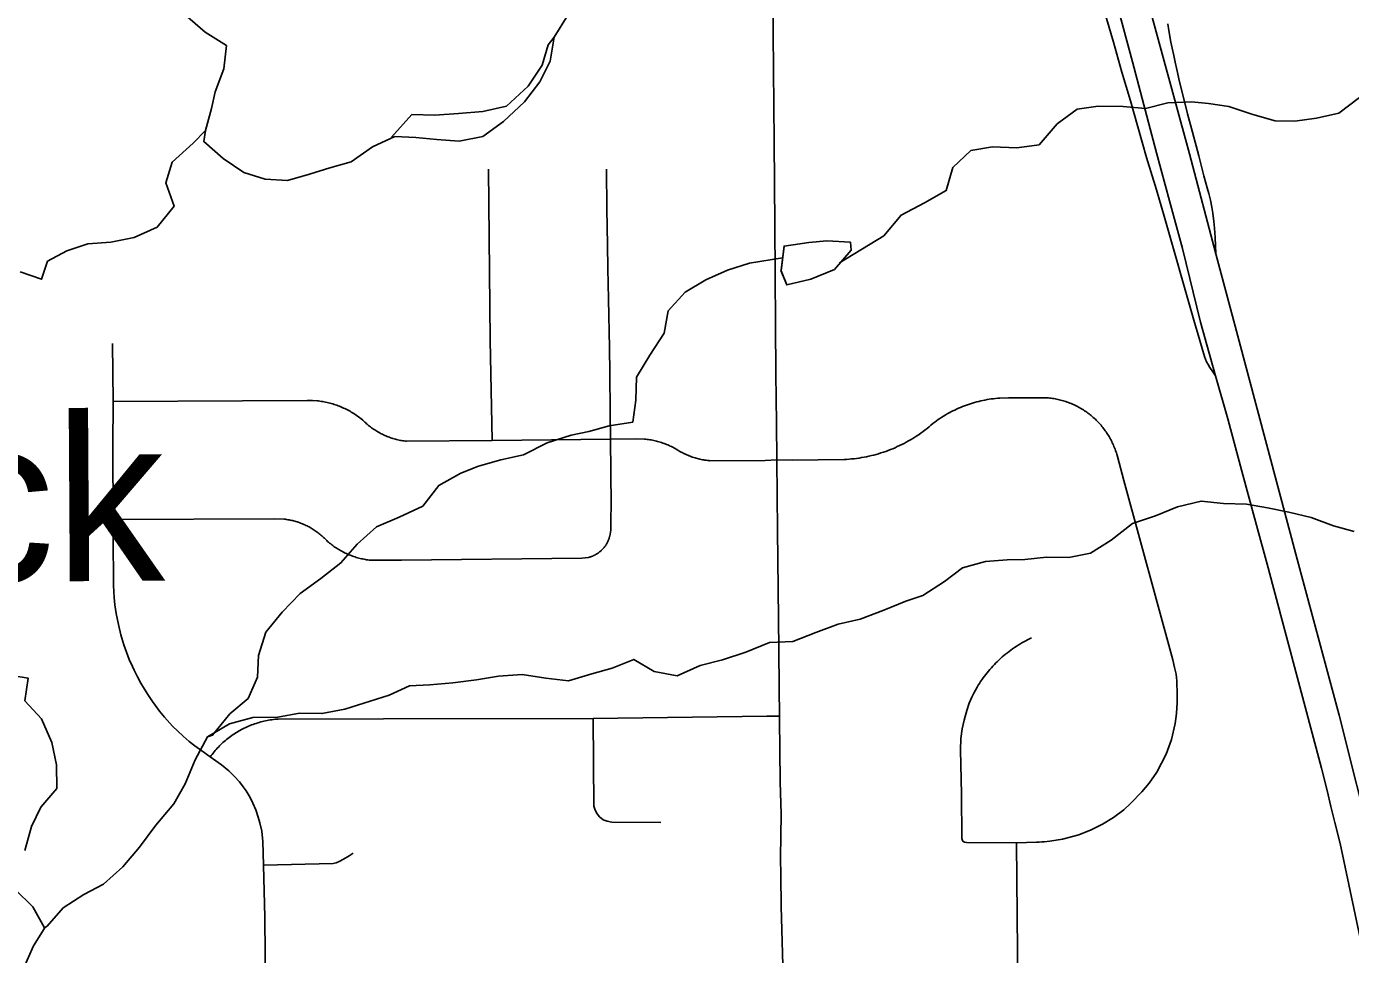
# Model space of a CAD drawing. Extents: x 0 to 34, y 0 to 22.
# Drawn here: x 6.0747 to 6.4559, y 18.775 to 19.0422 of the extents above; entities that cross this region are included whole.
import ezdxf

# ---------------------------------------------------------------- set-up
doc = ezdxf.new("R2010")
doc.units = 0
for name, color, linetype in [('GM_X_City_Street', 7, 'Continuous'), ('GM_X_Interchange_Ramps', 7, 'Continuous'), ('GM_X_Interstate_Route', 7, 'Continuous'), ('GM_X_Minor_Lake', 7, 'Continuous'), ('GM_X_Minor_Lake_Text', 7, 'Continuous'), ('GM_X_Minor_River', 7, 'Continuous'), ('GM_X_Township_Road', 7, 'Continuous')]:
    doc.layers.add(name, color=color, linetype=linetype)

msp = doc.modelspace()

# ---------------------------------------------------------------- linework, layer by layer
at = {"layer": 'GM_X_City_Street'}
for points in [[(6.20878, 18.92299), (6.20824, 18.95193), (6.20778, 19.00108)], [(6.24304, 18.90436), (6.24283, 18.92336), (6.2428, 18.93114), (6.24269, 18.94254), (6.24256, 18.94966), (6.24231, 18.9637), (6.24211, 18.97255), (6.24204, 18.97933), (6.24183, 18.98962), (6.24173, 19.00116)], [(6.14354, 18.76448), (6.14329, 18.78583), (6.14292, 18.80073), (6.14278, 18.80755), (6.14248, 18.81058), (6.14192, 18.81298), (6.14143, 18.81455), (6.14078, 18.81667), (6.13985, 18.81863), (6.13908, 18.82021), (6.13799, 18.82212), (6.13714, 18.82333), (6.136, 18.82475), (6.13451, 18.82635), (6.13293, 18.8279), (6.13087, 18.82962), (6.12764, 18.83199), (6.12516, 18.83364), (6.12314, 18.83512), (6.12157, 18.83634), (6.11985, 18.83785), (6.11833, 18.83929), (6.11679, 18.84078), (6.1152, 18.84253), (6.11444, 18.84338), (6.11304, 18.84508), (6.11172, 18.84685), (6.11097, 18.84792), (6.10989, 18.84959), (6.10872, 18.85142), (6.10767, 18.85316), (6.10667, 18.85494), (6.10618, 18.85594), (6.10573, 18.85689), (6.10521, 18.85796), (6.10431, 18.85995), (6.10354, 18.86204), (6.10279, 18.86423), (6.10191, 18.86706), (6.10122, 18.87006), (6.10052, 18.87325), (6.10016, 18.87573), (6.09992, 18.87777), (6.09972, 18.88126), (6.09967, 18.89551), (6.09969, 18.90031), (6.09962, 18.92125), (6.09969, 18.93422), (6.09951, 18.95097)], [(6.09969, 18.93422), (6.15548, 18.93454), (6.1571, 18.9345), (6.15836, 18.93443), (6.15878, 18.93439), (6.15919, 18.93433), (6.15961, 18.93428), (6.16002, 18.93421), (6.16043, 18.93414), (6.16085, 18.93405), (6.16125, 18.93397), (6.16166, 18.93387), (6.16207, 18.93377), (6.16247, 18.93366), (6.16288, 18.93354), (6.16328, 18.93342), (6.16368, 18.93329), (6.16407, 18.93315), (6.16447, 18.93301), (6.16486, 18.93286), (6.16525, 18.9327), (6.16563, 18.93254), (6.16601, 18.93236), (6.16639, 18.93219), (6.16677, 18.932), (6.16714, 18.93181), (6.16751, 18.93162), (6.16788, 18.93141), (6.16824, 18.9312), (6.1686, 18.93098), (6.16896, 18.93076), (6.16931, 18.93053), (6.16965, 18.9303), (6.17, 18.93006), (6.17034, 18.92981), (6.17067, 18.92956), (6.171, 18.9293), (6.17158, 18.92882), (6.17184, 18.92856), (6.1721, 18.92831), (6.17237, 18.92806), (6.17264, 18.92782), (6.17292, 18.92759), (6.1732, 18.92735), (6.17348, 18.92713), (6.17377, 18.9269), (6.17407, 18.92669), (6.17436, 18.92647), (6.17466, 18.92627), (6.17496, 18.92606), (6.17527, 18.92587), (6.17558, 18.92568), (6.1759, 18.92549), (6.17621, 18.92531), (6.17653, 18.92513), (6.17686, 18.92497), (6.17718, 18.9248), (6.17751, 18.92464), (6.17784, 18.92449), (6.17818, 18.92435), (6.17852, 18.92421), (6.17885, 18.92407), (6.1792, 18.92394), (6.17954, 18.92382), (6.17989, 18.92371), (6.18023, 18.92359), (6.18058, 18.92349), (6.18093, 18.92339), (6.18129, 18.9233), (6.18164, 18.92321), (6.182, 18.92313), (6.18235, 18.92306), (6.18271, 18.92299), (6.18307, 18.92293), (6.18343, 18.92288), (6.18379, 18.92283), (6.18416, 18.92279), (6.20878, 18.92299), (6.24283, 18.92336), (6.24995, 18.92348), (6.25262, 18.92341), (6.25301, 18.92337), (6.25339, 18.92333), (6.25378, 18.92328), (6.25416, 18.92322), (6.25454, 18.92316), (6.25492, 18.92309), (6.2553, 18.92301), (6.25568, 18.92293), (6.25606, 18.92284), (6.25643, 18.92274), (6.25681, 18.92264), (6.25718, 18.92253), (6.25755, 18.92241), (6.25792, 18.92229), (6.25828, 18.92216), (6.25864, 18.92202), (6.259, 18.92188), (6.25936, 18.92174), (6.25972, 18.92158), (6.26007, 18.92142), (6.26042, 18.92125), (6.26077, 18.92108), (6.26111, 18.9209), (6.26145, 18.92072), (6.26179, 18.92053), (6.26222, 18.92025), (6.26253, 18.92006), (6.26285, 18.91988), (6.26317, 18.9197), (6.26349, 18.91953), (6.26381, 18.91936), (6.26414, 18.9192), (6.26447, 18.91904), (6.26481, 18.91889), (6.26514, 18.91875), (6.26548, 18.91861), (6.26582, 18.91848), (6.26616, 18.91835), (6.2665, 18.91823), (6.26685, 18.91812), (6.2672, 18.91801), (6.26755, 18.91791), (6.2679, 18.91781), (6.26826, 18.91772), (6.26861, 18.91763), (6.26897, 18.91756), (6.26933, 18.91749), (6.26969, 18.91742), (6.27005, 18.91736), (6.27041, 18.91731), (6.27077, 18.91727), (6.27113, 18.91722), (6.27149, 18.91719), (6.28735, 18.91723), (6.2907, 18.9174)], [(6.35975, 18.80722), (6.36554, 18.80736), (6.36627, 18.80739), (6.36701, 18.80744), (6.36774, 18.80751), (6.36937, 18.8077), (6.37301, 18.80827), (6.37771, 18.80945), (6.38122, 18.81093), (6.38455, 18.8126), (6.38765, 18.81449), (6.39062, 18.81668), (6.39261, 18.81849), (6.39581, 18.82185), (6.39792, 18.82432), (6.40015, 18.82753), (6.40283, 18.83269), (6.40435, 18.8369), (6.40546, 18.84157), (6.40585, 18.84438), (6.40602, 18.84762), (6.40605, 18.84978), (6.40592, 18.85378), (6.40568, 18.85577), (6.40526, 18.85763), (6.40475, 18.85983), (6.39064, 18.91152), (6.3888, 18.91839), (6.38862, 18.91904), (6.3885, 18.91942), (6.38838, 18.9198), (6.38825, 18.92017), (6.38811, 18.92055), (6.38797, 18.92092), (6.38782, 18.92129), (6.38767, 18.92166), (6.3875, 18.92202), (6.38734, 18.92238), (6.38716, 18.92274), (6.38698, 18.92309), (6.38679, 18.92344), (6.3866, 18.9238), (6.3864, 18.92414), (6.3862, 18.92448), (6.38598, 18.92482), (6.38577, 18.92515), (6.38555, 18.92548), (6.38532, 18.92581), (6.38508, 18.92613), (6.38484, 18.92645), (6.3846, 18.92677), (6.38435, 18.92708), (6.38409, 18.92738), (6.38383, 18.92768), (6.38356, 18.92798), (6.38329, 18.92827), (6.38302, 18.92856), (6.38273, 18.92884), (6.38245, 18.92911), (6.38216, 18.92939), (6.38186, 18.92965), (6.38156, 18.92992), (6.38126, 18.93017), (6.38095, 18.93042), (6.38063, 18.93067), (6.38031, 18.93091), (6.37999, 18.93114), (6.37967, 18.93137), (6.37934, 18.93159), (6.379, 18.93181), (6.37866, 18.93202), (6.37832, 18.93223), (6.37798, 18.93243), (6.37763, 18.93262), (6.37728, 18.93281), (6.37692, 18.93299), (6.37656, 18.93316), (6.3762, 18.93333), (6.37584, 18.93349), (6.37547, 18.93365), (6.3751, 18.9338), (6.37473, 18.93394), (6.37436, 18.93408), (6.37398, 18.93421), (6.3736, 18.93433), (6.37322, 18.93445), (6.37284, 18.93456), (6.37245, 18.93466), (6.37207, 18.93476), (6.37168, 18.93485), (6.37129, 18.93493), (6.3709, 18.93501), (6.37051, 18.93508), (6.37011, 18.93514), (6.36972, 18.93519), (6.36932, 18.93524), (6.36892, 18.93528), (6.36853, 18.93532), (6.3574, 18.93528), (6.35494, 18.93521), (6.35433, 18.93516), (6.35372, 18.9351), (6.35311, 18.93504), (6.3525, 18.93496), (6.35189, 18.93487), (6.35129, 18.93478), (6.35068, 18.93467), (6.35008, 18.93455), (6.34948, 18.93441), (6.34888, 18.93428), (6.34829, 18.93412), (6.3477, 18.93396), (6.34711, 18.93379), (6.34652, 18.93361), (6.34594, 18.93342), (6.34536, 18.93322), (6.34478, 18.933), (6.34421, 18.93278), (6.34364, 18.93255), (6.34308, 18.93231), (6.34252, 18.93205), (6.34197, 18.93179), (6.34142, 18.93152), (6.34087, 18.93124), (6.34033, 18.93095), (6.3398, 18.93065), (6.33926, 18.93034), (6.33874, 18.93002), (6.33822, 18.92969), (6.33771, 18.92936), (6.3372, 18.92901), (6.3367, 18.92866), (6.3362, 18.92829), (6.33566, 18.92788), (6.33512, 18.92741), (6.33457, 18.92695), (6.33401, 18.92649), (6.33344, 18.92605), (6.33287, 18.92562), (6.33229, 18.92519), (6.3317, 18.92478), (6.3311, 18.92438), (6.33049, 18.92398), (6.32988, 18.9236), (6.32927, 18.92323), (6.32864, 18.92287), (6.32801, 18.92252), (6.32738, 18.92218), (6.32674, 18.92185), (6.32609, 18.92154), (6.32544, 18.92124), (6.32478, 18.92094), (6.32412, 18.92066), (6.32345, 18.92039), (6.32278, 18.92013), (6.3221, 18.91988), (6.32142, 18.91965), (6.32073, 18.91943), (6.32004, 18.91922), (6.31936, 18.91902), (6.31866, 18.91883), (6.31796, 18.91866), (6.31726, 18.9185), (6.31655, 18.91835), (6.31585, 18.91821), (6.31514, 18.91808), (6.31443, 18.91797), (6.31371, 18.91787), (6.313, 18.91778), (6.31228, 18.91771), (6.31157, 18.91764), (6.31085, 18.91759), (6.31013, 18.91755), (6.29514, 18.91731), (6.2907, 18.9174)], [(6.09969, 18.90031), (6.14599, 18.90047), (6.14895, 18.90036), (6.14929, 18.90032), (6.14962, 18.90027), (6.14996, 18.90022), (6.1503, 18.90016), (6.15063, 18.90009), (6.15097, 18.90002), (6.1513, 18.89995), (6.15163, 18.89986), (6.15197, 18.89978), (6.15229, 18.89968), (6.15262, 18.89958), (6.15295, 18.89948), (6.15327, 18.89937), (6.15359, 18.89925), (6.15391, 18.89913), (6.15423, 18.899), (6.15454, 18.89887), (6.15486, 18.89873), (6.15517, 18.89858), (6.15548, 18.89843), (6.15578, 18.89828), (6.15608, 18.89812), (6.15638, 18.89795), (6.15668, 18.89778), (6.15697, 18.8976), (6.15726, 18.89742), (6.15755, 18.89724), (6.15783, 18.89705), (6.15811, 18.89685), (6.15839, 18.89665), (6.15866, 18.89644), (6.15893, 18.89623), (6.1592, 18.89602), (6.15946, 18.8958), (6.15972, 18.89558), (6.15997, 18.89535), (6.16022, 18.89511), (6.16047, 18.89488), (6.16086, 18.89449), (6.16114, 18.89423), (6.16142, 18.89397), (6.16171, 18.89372), (6.162, 18.89348), (6.1623, 18.89324), (6.1626, 18.893), (6.1629, 18.89277), (6.16321, 18.89254), (6.16352, 18.89233), (6.16384, 18.89211), (6.16416, 18.8919), (6.16448, 18.8917), (6.1648, 18.8915), (6.16513, 18.89131), (6.16547, 18.89113), (6.1658, 18.89095), (6.16614, 18.89077), (6.16648, 18.89061), (6.16683, 18.89044), (6.16718, 18.89029), (6.16753, 18.89014), (6.16788, 18.88999), (6.16823, 18.88986), (6.16859, 18.88973), (6.16895, 18.8896), (6.16932, 18.88948), (6.16968, 18.88937), (6.17005, 18.88926), (6.17041, 18.88916), (6.17078, 18.88907), (6.17116, 18.88898), (6.17153, 18.8889), (6.1719, 18.88883), (6.17228, 18.88876), (6.17265, 18.8887), (6.17303, 18.88865), (6.17341, 18.8886), (6.17379, 18.88856), (6.17417, 18.88853), (6.18271, 18.88857), (6.23458, 18.88912), (6.2365, 18.88935), (6.23664, 18.88939), (6.23678, 18.88942), (6.23692, 18.88946), (6.23706, 18.88951), (6.23719, 18.88955), (6.23733, 18.8896), (6.23747, 18.88965), (6.2376, 18.8897), (6.23774, 18.88975), (6.23787, 18.88981), (6.238, 18.88987), (6.23814, 18.88993), (6.23826, 18.88999), (6.23839, 18.89006), (6.23852, 18.89013), (6.23865, 18.8902), (6.23877, 18.89027), (6.2389, 18.89034), (6.23902, 18.89042), (6.23914, 18.8905), (6.23926, 18.89058), (6.23938, 18.89066), (6.2395, 18.89075), (6.23961, 18.89084), (6.23973, 18.89093), (6.23984, 18.89102), (6.23995, 18.89111), (6.24006, 18.8912), (6.24017, 18.8913), (6.24027, 18.8914), (6.24038, 18.8915), (6.24048, 18.8916), (6.24058, 18.89171), (6.24068, 18.89181), (6.24078, 18.89192), (6.24087, 18.89203), (6.24097, 18.89214), (6.24103, 18.89221), (6.24115, 18.89236), (6.24123, 18.89248), (6.24132, 18.8926), (6.2414, 18.89271), (6.24148, 18.89284), (6.24156, 18.89296), (6.24164, 18.89308), (6.24171, 18.89321), (6.24178, 18.89333), (6.24185, 18.89346), (6.24192, 18.89358), (6.24199, 18.89371), (6.24205, 18.89384), (6.24211, 18.89397), (6.24217, 18.89411), (6.24223, 18.89424), (6.24228, 18.89437), (6.24233, 18.89451), (6.24238, 18.89464), (6.24243, 18.89478), (6.24248, 18.89492), (6.24252, 18.89506), (6.24256, 18.8952), (6.2426, 18.89534), (6.24263, 18.89548), (6.24297, 18.89724), (6.243, 18.90037), (6.24304, 18.90436)], [(6.36018, 18.76554), (6.35975, 18.80722), (6.34533, 18.80733), (6.3448, 18.8074), (6.34462, 18.80745), (6.34424, 18.80776), (6.34418, 18.80785), (6.34403, 18.80843), (6.34387, 18.82125), (6.34363, 18.83385), (6.34373, 18.83726), (6.34411, 18.84005), (6.34466, 18.84253), (6.34542, 18.84532), (6.34615, 18.84735), (6.34693, 18.84913), (6.34748, 18.85027), (6.34839, 18.85203), (6.34872, 18.85257), (6.34906, 18.8531), (6.34941, 18.85363), (6.34977, 18.85415), (6.35013, 18.85466), (6.35051, 18.85517), (6.35089, 18.85567), (6.35128, 18.85617), (6.35169, 18.85665), (6.3521, 18.85713), (6.35251, 18.8576), (6.35294, 18.85807), (6.35337, 18.85853), (6.35381, 18.85898), (6.35426, 18.85942), (6.35472, 18.85986), (6.35518, 18.86029), (6.35566, 18.8607), (6.35614, 18.86111), (6.35662, 18.86152), (6.35712, 18.86191), (6.35762, 18.8623), (6.35812, 18.86267), (6.35864, 18.86304), (6.35916, 18.8634), (6.35968, 18.86374), (6.36021, 18.86409), (6.36075, 18.86441), (6.3613, 18.86473), (6.36184, 18.86505), (6.3624, 18.86535), (6.36296, 18.86564), (6.36352, 18.86592), (6.3641, 18.8662)], [(6.12764, 18.83199), (6.12785, 18.83229), (6.12813, 18.83266), (6.12842, 18.83302), (6.12871, 18.83338), (6.12901, 18.83373), (6.12932, 18.83408), (6.12963, 18.83442), (6.12995, 18.83476), (6.13028, 18.83509), (6.1306, 18.83542), (6.13094, 18.83574), (6.13128, 18.83605), (6.13163, 18.83636), (6.13198, 18.83666), (6.13234, 18.83695), (6.1327, 18.83724), (6.13307, 18.83752), (6.13344, 18.8378), (6.13382, 18.83807), (6.1342, 18.83834), (6.13459, 18.83859), (6.13498, 18.83884), (6.13537, 18.83908), (6.13577, 18.83932), (6.13618, 18.83955), (6.13658, 18.83977), (6.13699, 18.83999), (6.13741, 18.84019), (6.13782, 18.84039), (6.13825, 18.84058), (6.13867, 18.84077), (6.1391, 18.84095), (6.13953, 18.84112), (6.13997, 18.84128), (6.1404, 18.84144), (6.14084, 18.84159), (6.14129, 18.84173), (6.14173, 18.84186), (6.14218, 18.84198), (6.14263, 18.8421), (6.14308, 18.84221), (6.14353, 18.84231), (6.14398, 18.8424), (6.14444, 18.84249), (6.1449, 18.84256), (6.14536, 18.84263), (6.14582, 18.84269), (6.14628, 18.84275), (6.14674, 18.84279), (6.1472, 18.84283), (6.17755, 18.8429), (6.23787, 18.84297), (6.28785, 18.84365), (6.29149, 18.8437)], [(6.25737, 18.81306), (6.24324, 18.81316), (6.2419, 18.81338), (6.24079, 18.81379), (6.23971, 18.81466), (6.23901, 18.81549), (6.23845, 18.81657), (6.23806, 18.81777), (6.23787, 18.84297)], [(6.14292, 18.80073), (6.16297, 18.80123), (6.16385, 18.80141), (6.16478, 18.80178), (6.16603, 18.80247), (6.16758, 18.80341), (6.16879, 18.80426)]]:
    msp.add_lwpolyline(points, dxfattribs=at)
at = {"layer": 'GM_X_Interchange_Ramps'}
for points in [[(6.38368, 19.05143), (6.3877, 19.03769), (6.39006, 19.02907), (6.39256, 19.02076), (6.39473, 19.01335), (6.39716, 19.00453), (6.40003, 18.99521), (6.40227, 18.9876), (6.41076, 18.95764), (6.41255, 18.95183), (6.41383, 18.94722), (6.41412, 18.9464), (6.41442, 18.94567), (6.4149, 18.94486), (6.41543, 18.94405), (6.41631, 18.94278), (6.41708, 18.94166)], [(6.41718, 18.97672), (6.41699, 18.98142), (6.4168, 18.98416), (6.4166, 18.98604), (6.41629, 18.98846), (6.41601, 18.99015), (6.41561, 18.99222), (6.41509, 18.99411), (6.41465, 18.99572), (6.41368, 18.99923), (6.4122, 19.00493), (6.41039, 19.01174), (6.40894, 19.01701), (6.40798, 19.02094), (6.40669, 19.0263), (6.40587, 19.0298), (6.40541, 19.03194), (6.40501, 19.03387), (6.40458, 19.03592), (6.40422, 19.03771), (6.40363, 19.04101), (6.40328, 19.04301)]]:
    msp.add_lwpolyline(points, dxfattribs=at)
at = {"layer": 'GM_X_Interstate_Route'}
for points in [[(6.47181, 18.76618), (6.4627, 18.80382), (6.45269, 18.84395), (6.44056, 18.88888), (6.42346, 18.95302), (6.41718, 18.97672), (6.40954, 19.00552), (6.40116, 19.03645), (6.36828, 19.15676), (6.36696, 19.16188), (6.36696, 19.16189), (6.366, 19.16565), (6.35175, 19.22125), (6.34688, 19.2395), (6.33699, 19.2766), (6.33124, 19.29766)], [(6.46158, 18.7661), (6.45289, 18.80699), (6.45141, 18.81306), (6.45029, 18.81765), (6.4492, 18.82228), (6.44756, 18.8287), (6.44605, 18.83446), (6.43661, 18.86975), (6.4322, 18.88632), (6.4286, 18.89968), (6.42459, 18.91421), (6.42058, 18.92922), (6.41708, 18.94166), (6.41276, 18.95704), (6.4075, 18.97828), (6.40383, 18.99198), (6.4001, 19.00582), (6.39311, 19.03204), (6.38661, 19.05626)]]:
    msp.add_lwpolyline(points, dxfattribs=at)
at = {"layer": 'GM_X_Minor_Lake'}
for points in [[(6.31215, 18.9778), (6.31192, 18.98007), (6.3051, 18.98052), (6.3, 18.98005), (6.29283, 18.97898), (6.29198, 18.97188)], [(6.31215, 18.9778), (6.31192, 18.98007), (6.3051, 18.98052), (6.3, 18.98005), (6.29283, 18.97898), (6.29201, 18.97213)], [(6.29194, 18.97198), (6.2936, 18.9678), (6.30057, 18.96944), (6.30733, 18.97221), (6.31215, 18.9778)], [(6.29198, 18.97188), (6.2936, 18.9678), (6.30057, 18.96944), (6.30733, 18.97221), (6.31215, 18.9778)]]:
    msp.add_lwpolyline(points, dxfattribs=at)
at = {"layer": 'GM_X_Minor_River'}
for points in [[(6.12036, 19.04554), (6.12615, 19.04055), (6.13229, 19.03671), (6.1315, 19.03005), (6.129, 19.02335), (6.12798, 19.01858), (6.12623, 19.01228)], [(6.12623, 19.01228), (6.12581, 19.00908), (6.13133, 19.00424), (6.13729, 19.0002), (6.14339, 18.99825), (6.14983, 18.99783), (6.15621, 18.99969), (6.16203, 19.00153), (6.16824, 19.00319), (6.17438, 19.00751), (6.18074, 19.0105), (6.1868, 19.01026), (6.19286, 19.00964), (6.1993, 19.00922), (6.20608, 19.01052), (6.21203, 19.01483), (6.21814, 19.02048), (6.22255, 19.02627), (6.22544, 19.03222), (6.2266, 19.03908), (6.23062, 19.04543)], [(6.2266, 19.03908), (6.22495, 19.03695), (6.2232, 19.03103), (6.21917, 19.02505), (6.21288, 19.01922), (6.2061, 19.01773), (6.19912, 19.01719), (6.19232, 19.01665), (6.1857, 19.01688), (6.17979, 19.01032)], [(6.3088, 18.9742), (6.32153, 18.98195), (6.32653, 18.98792), (6.33328, 18.99145), (6.33946, 18.99497), (6.34142, 19.00165), (6.34663, 19.00648), (6.35286, 19.00754), (6.35986, 19.00729), (6.36627, 19.00816), (6.37147, 19.01413), (6.37725, 19.01841), (6.38329, 19.01927), (6.39048, 19.01921), (6.39692, 19.01856), (6.40332, 19.02019), (6.41013, 19.0205), (6.41505, 19.02002), (6.42093, 19.01917), (6.42778, 19.01682), (6.43424, 19.01504), (6.43992, 19.01495), (6.44615, 19.01582), (6.45255, 19.01726), (6.45853, 19.02173)], [(6.12623, 19.01228), (6.12272, 19.00859), (6.11661, 19.00314), (6.11485, 18.99721), (6.11728, 18.99044), (6.11231, 18.98444), (6.10576, 18.98144), (6.09898, 18.98015), (6.09237, 18.97961), (6.08637, 18.97758), (6.08076, 18.9746), (6.07899, 18.96944), (6.07289, 18.97157)], [(6.12679, 18.83774), (6.1283, 18.83815), (6.13329, 18.8443), (6.13851, 18.84876), (6.14124, 18.85488), (6.14151, 18.86115), (6.14366, 18.86783), (6.14829, 18.8736), (6.15349, 18.879), (6.15947, 18.88328), (6.16525, 18.88775), (6.16989, 18.89314), (6.17547, 18.89817), (6.18204, 18.90095), (6.1888, 18.9041), (6.19342, 18.91006), (6.19979, 18.91359), (6.20486, 18.91558), (6.21126, 18.9174), (6.21785, 18.91884), (6.2246, 18.92237), (6.23156, 18.92458), (6.23665, 18.92562), (6.24248, 18.92724), (6.24927, 18.92831), (6.25011, 18.93459), (6.25037, 18.94123), (6.25423, 18.94756), (6.25828, 18.95389), (6.25949, 18.96037), (6.26431, 18.96576), (6.27031, 18.96928), (6.2765, 18.97205), (6.28289, 18.97406), (6.29241, 18.97561)], [(6.07987, 18.78274), (6.08065, 18.78323), (6.08529, 18.78844), (6.09127, 18.79234), (6.09689, 18.79528), (6.10248, 18.80031), (6.1073, 18.8059), (6.11192, 18.81224), (6.1171, 18.81841), (6.12041, 18.82416), (6.12331, 18.83104), (6.12679, 18.83774), (6.13315, 18.84146), (6.13993, 18.84328), (6.14712, 18.84341), (6.15334, 18.84447), (6.15977, 18.84439), (6.16637, 18.84564), (6.17916, 18.84966), (6.18498, 18.85242), (6.19083, 18.85271), (6.19745, 18.85321), (6.20424, 18.85409), (6.21065, 18.85515), (6.21745, 18.85565), (6.22428, 18.85463), (6.23073, 18.85379), (6.2375, 18.85581), (6.24333, 18.85743), (6.24953, 18.86001), (6.25546, 18.85651), (6.2621, 18.85529), (6.26866, 18.85825), (6.27507, 18.85988), (6.28184, 18.86209), (6.2886, 18.86487), (6.2954, 18.86518), (6.30198, 18.86776), (6.30836, 18.87015), (6.31477, 18.87159), (6.32153, 18.87417), (6.32792, 18.87675), (6.33281, 18.87835), (6.33898, 18.88245), (6.34421, 18.88633), (6.35079, 18.88816), (6.35703, 18.88864), (6.36213, 18.88873), (6.36836, 18.88941), (6.37479, 18.88934), (6.38101, 18.89058), (6.387, 18.89429), (6.39316, 18.89914), (6.39974, 18.90135), (6.40612, 18.90393), (6.4129, 18.90556), (6.41935, 18.90492), (6.42597, 18.90465), (6.43204, 18.90362), (6.43812, 18.9024), (6.44457, 18.9008), (6.45105, 18.89845), (6.45694, 18.89685)], [(6.07045, 18.85539), (6.0752, 18.85455), (6.07421, 18.84808), (6.07906, 18.84287), (6.08205, 18.83611), (6.08333, 18.82969), (6.08349, 18.82286), (6.07889, 18.81744), (6.07618, 18.81188), (6.07426, 18.805)], [(6.07149, 18.79374), (6.07652, 18.78874), (6.07987, 18.78274)], [(6.07987, 18.78274), (6.07981, 18.7824), (6.07678, 18.77755), (6.0739, 18.77103)]]:
    msp.add_lwpolyline(points, dxfattribs=at)
at = {"layer": 'GM_X_Township_Road'}
msp.add_lwpolyline([(6.29265, 18.76521), (6.29196, 18.7889), (6.29186, 18.79781), (6.2918, 18.80296), (6.29195, 18.81547), (6.29173, 18.82474), (6.2915, 18.84287), (6.29149, 18.8437), (6.29145, 18.85178), (6.29128, 18.86281), (6.29111, 18.88027), (6.29095, 18.89708), (6.2907, 18.9174), (6.29064, 18.92803), (6.2905, 18.94221), (6.29015, 18.98499), (6.28996, 19.00908), (6.28971, 19.04014), (6.28969, 19.04637)], dxfattribs=at)

# ---------------------------------------------------------------- texts
at = {"layer": 'GM_X_Minor_Lake_Text'}
msp.add_text('Brunswick', height=0.047373, rotation=0.3645, dxfattribs=at).set_placement((5.82594, 18.88083))

doc.saveas('drawing.dxf')
